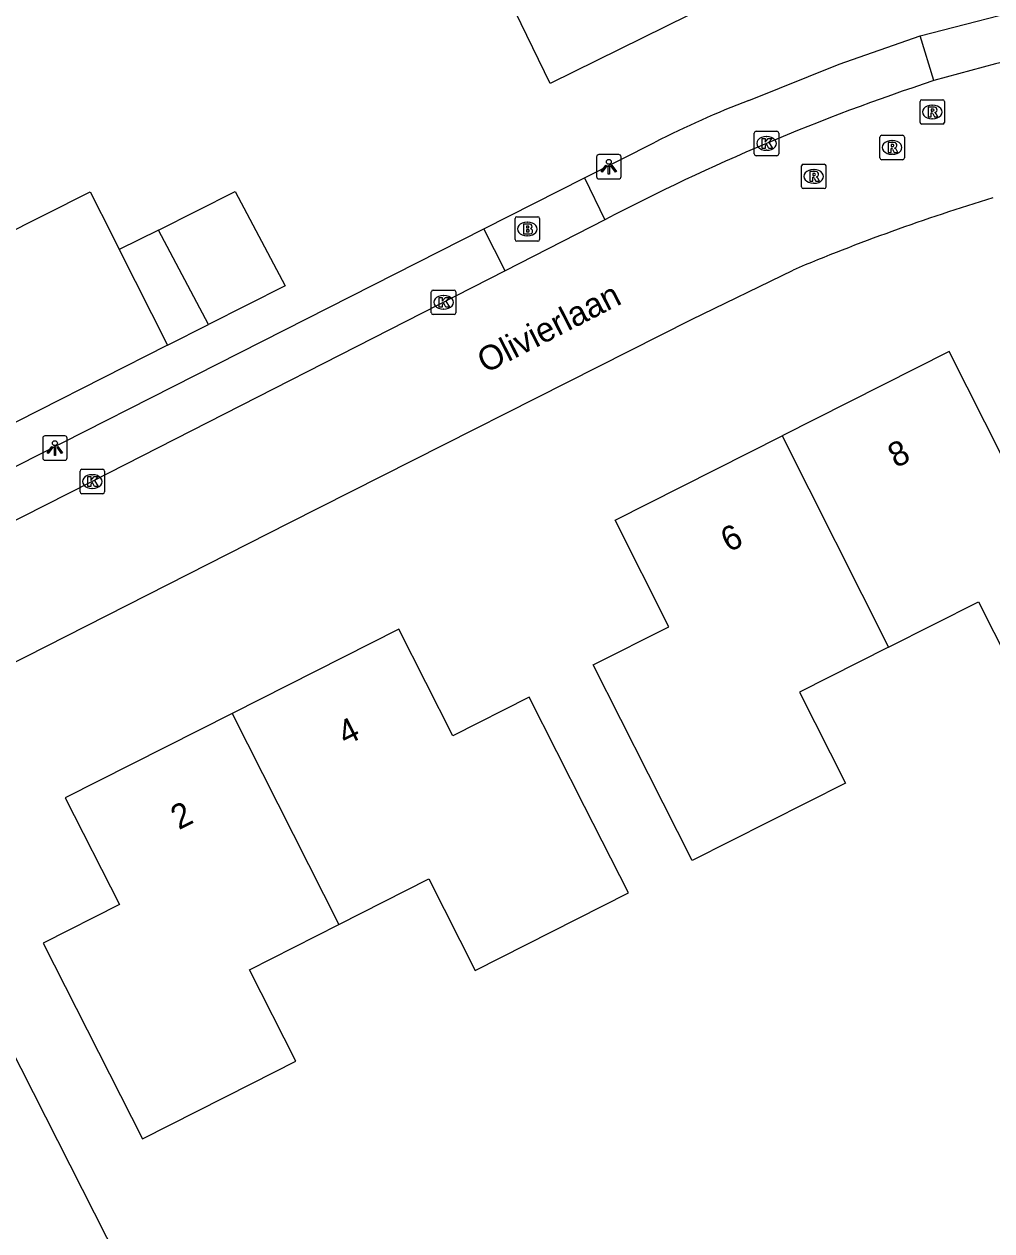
# Model space of a CAD drawing. Extents: x 162722 to 165099, y 384721 to 386283.
# Drawn here: x 164021.74 to 164061.27, y 385039.4 to 385088.69 of the extents above; entities that cross this region are included whole.
import ezdxf

# ---------------------------------------------------------------- set-up
doc = ezdxf.new("R2010")
doc.units = 0
for name, color, linetype in [('IMGEO_Brandkraan', 7, 'Continuous'), ('IMGEO_Kolk', 7, 'Continuous'), ('IMGEO_Lichtpunt', 7, 'Continuous'), ('IMGEO_Openbare_ruimte_label', 7, 'Continuous'), ('IMGEO_Pand', 7, 'Continuous'), ('IMGEO_Pand_nummerreeks', 7, 'Continuous'), ('IMGEO_Pand_overbouw', 7, 'Continuous'), ('IMGEO_Rijbaan_lokaal_open', 7, 'Continuous'), ('IMGEO_Rioolput', 7, 'Continuous'), ('IMGEO_Voetpad_open', 7, 'Continuous')]:
    doc.layers.add(name, color=color, linetype=linetype)

msp = doc.modelspace()

# ---------------------------------------------------------------- linework, layer by layer
at = {"layer": 'IMGEO_Brandkraan'}
for p, q in [((164041.793, 385079.895), (164041.793, 385080.747)), ((164041.868, 385080.821), (164042.72, 385080.821)), ((164042.281, 385080.601), (164042.306, 385080.601)), ((164042.794, 385080.747), (164042.794, 385079.895)), ((164042.304, 385080.041), (164042.279, 385080.041)), ((164042.72, 385079.821), (164041.868, 385079.821))]:
    msp.add_line(p, q, dxfattribs=at)
for points in [[(164041.793, 385079.895), (164041.793, 385080.747)], [(164041.868, 385080.821), (164042.72, 385080.821)], [(164042.141, 385080.521), (164042.141, 385080.121), (164042.354, 385080.121)], [(164042.372, 385080.521), (164042.141, 385080.521)], [(164042.32, 385080.44), (164042.266, 385080.44), (164042.266, 385080.364)], [(164042.266, 385080.364), (164042.319, 385080.364)], [(164042.794, 385080.747), (164042.794, 385079.895)], [(164042.328, 385080.288), (164042.266, 385080.288), (164042.266, 385080.207)], [(164042.266, 385080.207), (164042.328, 385080.207)], [(164042.72, 385079.821), (164041.868, 385079.821)]]:
    msp.add_lwpolyline(points, dxfattribs=at)
for centre, radius, start, end in [((164041.87, 385080.745), 0.0765, 91.552, 178.448), ((164041.87, 385080.745), 0.0765, 91.552, 178.448), ((164042.321, 385080.402), 0.0379, 267.8285, 90.9355), ((164042.376, 385080.376), 0.145, 59.4692, 91.5367), ((164042.401, 385080.423), 0.0922, 285.5137, 58.1501), ((164042.718, 385080.745), 0.0765, 1.552, 88.448), ((164042.718, 385080.745), 0.0765, 1.552, 88.448), ((164041.87, 385079.897), 0.0765, 181.552, 268.448), ((164041.87, 385079.897), 0.0765, 181.552, 268.448), ((164042.329, 385080.247), 0.0404, 269.8759, 90.5077), ((164042.36, 385080.372), 0.251, 268.6676, 293.5347), ((164042.406, 385080.231), 0.105, 301.3115, 78.989), ((164042.718, 385079.897), 0.0765, 271.552, 358.448), ((164042.718, 385079.897), 0.0765, 271.552, 358.448)]:
    msp.add_arc(centre, radius, start, end, dxfattribs=at)
for centre, major_axis, ratio, start_param, end_param in [((164042.28, 385080.321), (-0.387, 0.002), 0.722429, 4.712389, 7.853982), ((164042.305, 385080.321), (-0.39, 0.002), 0.717154, 1.570796, 4.712389)]:
    msp.add_ellipse(centre, major_axis=major_axis, ratio=ratio, start_param=start_param, end_param=end_param, dxfattribs=at)
at = {"layer": 'IMGEO_Kolk'}
for p, q in [((164051.637, 385084.315), (164052.489, 385084.315)), ((164051.562, 385083.389), (164051.562, 385084.241)), ((164052.05, 385084.095), (164052.075, 385084.095)), ((164052.563, 385084.241), (164052.563, 385083.389)), ((164052.489, 385083.315), (164051.637, 385083.315)), ((164052.073, 385083.535), (164052.048, 385083.535)), ((164038.373, 385076.899), (164038.373, 385077.751)), ((164038.448, 385077.825), (164039.3, 385077.825)), ((164038.861, 385077.605), (164038.886, 385077.605)), ((164039.374, 385077.751), (164039.374, 385076.899)), ((164038.884, 385077.045), (164038.859, 385077.045)), ((164039.3, 385076.825), (164038.448, 385076.825)), ((164024.1, 385070.505), (164024.952, 385070.505)), ((164024.025, 385069.579), (164024.025, 385070.431)), ((164024.513, 385070.285), (164024.538, 385070.285)), ((164025.026, 385070.431), (164025.026, 385069.579)), ((164024.952, 385069.505), (164024.1, 385069.505)), ((164024.536, 385069.725), (164024.511, 385069.725))]:
    msp.add_line(p, q, dxfattribs=at)
for points in [[(164051.637, 385084.315), (164052.489, 385084.315)], [(164051.562, 385083.389), (164051.562, 385084.241)], [(164051.883, 385084.015), (164052.006, 385084.015), (164052.006, 385083.864), (164052.136, 385084.015), (164052.3, 385084.015), (164052.154, 385083.864), (164052.307, 385083.615), (164052.155, 385083.615), (164052.07, 385083.779), (164052.006, 385083.712), (164052.006, 385083.615), (164051.883, 385083.615), (164051.883, 385084.015)], [(164052.563, 385084.241), (164052.563, 385083.389)], [(164052.489, 385083.315), (164051.637, 385083.315)], [(164038.373, 385076.899), (164038.373, 385077.751)], [(164038.448, 385077.825), (164039.3, 385077.825)], [(164038.694, 385077.525), (164038.817, 385077.525), (164038.817, 385077.374), (164038.947, 385077.525), (164039.111, 385077.525), (164038.965, 385077.374), (164039.118, 385077.125), (164038.966, 385077.125), (164038.881, 385077.289), (164038.817, 385077.222), (164038.817, 385077.125), (164038.694, 385077.125), (164038.694, 385077.525)], [(164039.374, 385077.751), (164039.374, 385076.899)], [(164039.3, 385076.825), (164038.448, 385076.825)], [(164024.1, 385070.505), (164024.952, 385070.505)], [(164024.025, 385069.579), (164024.025, 385070.431)], [(164024.346, 385070.205), (164024.469, 385070.205), (164024.469, 385070.054), (164024.599, 385070.205), (164024.763, 385070.205), (164024.617, 385070.054), (164024.77, 385069.805), (164024.618, 385069.805), (164024.533, 385069.969), (164024.469, 385069.902), (164024.469, 385069.805), (164024.346, 385069.805), (164024.346, 385070.205)], [(164025.026, 385070.431), (164025.026, 385069.579)], [(164024.952, 385069.505), (164024.1, 385069.505)]]:
    msp.add_lwpolyline(points, dxfattribs=at)
for centre, start, end in [((164051.639, 385084.239), 91.552, 178.448), ((164051.639, 385084.239), 91.552, 178.448), ((164052.487, 385084.239), 1.552, 88.448), ((164052.487, 385084.239), 1.552, 88.448), ((164051.639, 385083.391), 181.552, 268.448), ((164051.639, 385083.391), 181.552, 268.448), ((164052.487, 385083.391), 271.552, 358.448), ((164052.487, 385083.391), 271.552, 358.448), ((164038.45, 385077.749), 91.552, 178.448), ((164038.45, 385077.749), 91.552, 178.448), ((164039.298, 385077.749), 1.552, 88.448), ((164039.298, 385077.749), 1.552, 88.448), ((164038.45, 385076.901), 181.552, 268.448), ((164038.45, 385076.901), 181.552, 268.448), ((164039.298, 385076.901), 271.552, 358.448), ((164039.298, 385076.901), 271.552, 358.448), ((164024.102, 385070.429), 91.552, 178.448), ((164024.102, 385070.429), 91.552, 178.448), ((164024.95, 385070.429), 1.552, 88.448), ((164024.95, 385070.429), 1.552, 88.448), ((164024.102, 385069.581), 181.552, 268.448), ((164024.102, 385069.581), 181.552, 268.448), ((164024.95, 385069.581), 271.552, 358.448), ((164024.95, 385069.581), 271.552, 358.448)]:
    msp.add_arc(centre, 0.0765, start, end, dxfattribs=at)
for centre, major_axis, ratio, start_param, end_param in [((164052.049, 385083.815), (-0.387, 0.002), 0.722429, 4.712389, 7.853982), ((164052.074, 385083.815), (-0.39, 0.002), 0.717154, 1.570796, 4.712389), ((164038.86, 385077.325), (-0.387, 0.002), 0.722429, 4.712389, 7.853982), ((164038.885, 385077.325), (-0.39, 0.002), 0.717154, 1.570796, 4.712389), ((164024.512, 385070.005), (-0.387, 0.002), 0.722429, 4.712389, 7.853982), ((164024.537, 385070.005), (-0.39, 0.002), 0.717154, 1.570796, 4.712389)]:
    msp.add_ellipse(centre, major_axis=major_axis, ratio=ratio, start_param=start_param, end_param=end_param, dxfattribs=at)
at = {"layer": 'IMGEO_Lichtpunt'}
for p, q in [((164046.026, 385083.361), (164045.218, 385083.361)), ((164046.026, 385083.361), (164045.218, 385083.361)), ((164045.124, 385083.266), (164045.124, 385082.459)), ((164045.124, 385083.266), (164045.124, 385082.459)), ((164046.12, 385082.459), (164046.12, 385083.266)), ((164046.12, 385082.459), (164046.12, 385083.266)), ((164045.218, 385082.365), (164046.026, 385082.365)), ((164045.218, 385082.365), (164046.026, 385082.365)), ((164022.5, 385071.777), (164022.5, 385070.97)), ((164022.5, 385071.777), (164022.5, 385070.97)), ((164023.402, 385071.872), (164022.594, 385071.872)), ((164023.402, 385071.872), (164022.594, 385071.872)), ((164023.496, 385070.97), (164023.496, 385071.777)), ((164023.496, 385070.97), (164023.496, 385071.777)), ((164022.594, 385070.876), (164023.402, 385070.876)), ((164022.594, 385070.876), (164023.402, 385070.876))]:
    msp.add_line(p, q, dxfattribs=at)
for points in [[(164045.498, 385082.93), (164045.537, 385082.902), (164045.349, 385082.64), (164045.311, 385082.667), (164045.498, 385082.93)], [(164045.6, 385082.882), (164045.647, 385082.882), (164045.647, 385082.56), (164045.6, 385082.56), (164045.6, 385082.882)], [(164045.71, 385082.902), (164045.748, 385082.929), (164045.935, 385082.667), (164045.896, 385082.639), (164045.71, 385082.902)], [(164022.874, 385071.441), (164022.913, 385071.413), (164022.725, 385071.151), (164022.687, 385071.178), (164022.874, 385071.441)], [(164022.976, 385071.393), (164023.023, 385071.393), (164023.023, 385071.071), (164022.976, 385071.071), (164022.976, 385071.393)], [(164023.086, 385071.413), (164023.124, 385071.44), (164023.311, 385071.178), (164023.272, 385071.15), (164023.086, 385071.413)]]:
    msp.add_lwpolyline(points, dxfattribs=at)
for centre in [(164045.623, 385083.064), (164022.999, 385071.575)]:
    msp.add_circle(centre, 0.0994, dxfattribs=at)
for centre, start, end in [((164045.218, 385083.266), 90, 180), ((164045.218, 385083.266), 90, 180), ((164046.026, 385083.266), 0, 90), ((164046.026, 385083.266), 0, 90), ((164045.218, 385082.459), 180, 270), ((164045.218, 385082.459), 180, 270), ((164046.026, 385082.459), 270, 0), ((164046.026, 385082.459), 270, 360), ((164022.594, 385071.777), 90, 180), ((164022.594, 385071.777), 90, 180), ((164023.402, 385071.777), 0, 90), ((164023.402, 385071.777), 0, 90), ((164022.594, 385070.97), 180, 270), ((164022.594, 385070.97), 180, 270), ((164023.402, 385070.97), 270, 0), ((164023.402, 385070.97), 270, 360)]:
    msp.add_arc(centre, 0.0946, start, end, dxfattribs=at)
at = {"layer": 'IMGEO_Pand'}
for points in [[(164050.322, 385089.167), (164050.058, 385089.048), (164049.827, 385089.521), (164043.227, 385086.259), (164041.084, 385090.672), (164040.365, 385092.153), (164037.576, 385090.792), (164038.3, 385089.308), (164037.959, 385089.142), (164035.768, 385093.636), (164035.237, 385094.726), (164034.041, 385097.18), (164040.359, 385100.261), (164042.193, 385096.499), (164045.826, 385098.271)], [(164018.915, 385083.544), (164020.718, 385079.969), (164024.433, 385081.843), (164025.345, 385080.037), (164025.622, 385079.488), (164027.599, 385075.574), (164019.7, 385071.578), (164019.542, 385071.935), (164021.035, 385072.685), (164019.633, 385075.392), (164018.102, 385074.63), (164013.755, 385072.466), (164010.47, 385079.026), (164009.984, 385078.791), (164009.873, 385079.005)], [(164032.403, 385078.006), (164029.272, 385076.421), (164027.232, 385080.276), (164030.365, 385081.856), (164032.403, 385078.006)], [(164057.048, 385063.243), (164060.717, 385065.097), (164062.596, 385061.377), (164068.862, 385064.543), (164067.079, 385068.073), (164064.824, 385072.535), (164061.721, 385070.968), (164059.525, 385075.312), (164052.7, 385071.87)], [(164057.048, 385063.243), (164053.405, 385061.402), (164055.285, 385057.684), (164049.027, 385054.522), (164047.243, 385058.053), (164044.989, 385062.515), (164048.074, 385064.074), (164045.875, 385068.428), (164052.7, 385071.87)], [(164052.7, 385071.87), (164057.048, 385063.243)], [(164034.589, 385051.91), (164038.265, 385053.774), (164040.16, 385050.034), (164046.422, 385053.209), (164044.632, 385056.738), (164042.37, 385061.197), (164039.256, 385059.618), (164037.046, 385063.974), (164030.232, 385060.532)], [(164030.232, 385060.532), (164023.418, 385057.089), (164025.631, 385052.722), (164022.526, 385051.148), (164026.581, 385043.15), (164031.041, 385045.411), (164032.843, 385046.325), (164030.946, 385050.063), (164034.589, 385051.91)], [(164030.232, 385060.532), (164034.589, 385051.91)]]:
    msp.add_lwpolyline(points, dxfattribs=at)
at = {"layer": 'IMGEO_Pand_overbouw'}
msp.add_lwpolyline([(164025.622, 385079.488), (164027.599, 385075.574), (164029.272, 385076.421), (164027.232, 385080.276)], close=True, dxfattribs=at)
at = {"layer": 'IMGEO_Rijbaan_lokaal_open'}
for points in [[(164063.776, 385087.603), (164061.412, 385087.074), (164058.9, 385086.384)], [(164045.46, 385080.698), (164041.383, 385078.606)], [(164041.383, 385078.606), (164024.526, 385070.005), (164017.821, 385066.613)], [(164020.147, 385062.015), (164032.566, 385068.313), (164048.996, 385076.628), (164053.146, 385078.642)], [(164040.957, 385008.624), (164040.599, 385008.534), (164030.122, 385029.274), (164017.119, 385054.888)]]:
    msp.add_lwpolyline(points, dxfattribs=at)
for centre, radius, start, end in [((164086.981, 385001.281), 89.617, 108.26131, 117.60178), ((164085.418, 385002.08), 83.086, 106.87221, 112.85582)]:
    msp.add_arc(centre, radius, start, end, dxfattribs=at)
at = {"layer": 'IMGEO_Rioolput'}
for p, q in [((164058.332, 385084.676), (164058.332, 385085.528)), ((164058.407, 385085.602), (164059.259, 385085.602)), ((164058.82, 385085.382), (164058.845, 385085.382)), ((164059.333, 385085.528), (164059.333, 385084.676)), ((164058.843, 385084.822), (164058.818, 385084.822)), ((164059.259, 385084.602), (164058.407, 385084.602)), ((164056.693, 385083.226), (164056.693, 385084.078)), ((164056.768, 385084.152), (164057.62, 385084.152)), ((164057.181, 385083.932), (164057.206, 385083.932)), ((164057.694, 385084.078), (164057.694, 385083.226)), ((164057.204, 385083.372), (164057.179, 385083.372)), ((164053.491, 385082.044), (164053.491, 385082.896)), ((164053.566, 385082.97), (164054.418, 385082.97)), ((164054.492, 385082.896), (164054.492, 385082.044)), ((164057.62, 385083.152), (164056.768, 385083.152)), ((164053.979, 385082.75), (164054.004, 385082.75)), ((164054.418, 385081.97), (164053.566, 385081.97)), ((164054.002, 385082.19), (164053.977, 385082.19))]:
    msp.add_line(p, q, dxfattribs=at)
for points in [[(164058.332, 385084.676), (164058.332, 385085.528)], [(164058.407, 385085.602), (164059.259, 385085.602)], [(164058.921, 385085.3), (164058.669, 385085.302), (164058.669, 385084.902)], [(164059.333, 385085.528), (164059.333, 385084.676)], [(164058.669, 385084.902), (164058.793, 385084.902), (164058.793, 385085.064), (164058.804, 385085.064)], [(164058.847, 385085.221), (164058.793, 385085.221), (164058.793, 385085.14)], [(164058.793, 385085.14), (164058.845, 385085.14)], [(164058.851, 385085.035), (164058.922, 385084.902), (164059.062, 385084.902), (164058.997, 385085.028)], [(164059.259, 385084.602), (164058.407, 385084.602)], [(164056.693, 385083.226), (164056.693, 385084.078)], [(164056.768, 385084.152), (164057.62, 385084.152)], [(164057.282, 385083.85), (164057.03, 385083.852), (164057.03, 385083.452)], [(164057.694, 385084.078), (164057.694, 385083.226)], [(164057.03, 385083.452), (164057.154, 385083.452), (164057.154, 385083.614), (164057.165, 385083.614)], [(164057.208, 385083.771), (164057.154, 385083.771), (164057.154, 385083.69)], [(164057.154, 385083.69), (164057.206, 385083.69)], [(164057.212, 385083.585), (164057.283, 385083.452), (164057.423, 385083.452), (164057.358, 385083.578)], [(164053.491, 385082.044), (164053.491, 385082.896)], [(164053.566, 385082.97), (164054.418, 385082.97)], [(164054.492, 385082.896), (164054.492, 385082.044)], [(164057.62, 385083.152), (164056.768, 385083.152)], [(164054.08, 385082.668), (164053.828, 385082.67), (164053.828, 385082.27)], [(164053.828, 385082.27), (164053.952, 385082.27), (164053.952, 385082.432), (164053.963, 385082.432)], [(164054.006, 385082.589), (164053.952, 385082.589), (164053.952, 385082.508)], [(164053.952, 385082.508), (164054.004, 385082.508)], [(164054.01, 385082.403), (164054.081, 385082.27), (164054.221, 385082.27), (164054.156, 385082.396)], [(164054.418, 385081.97), (164053.566, 385081.97)]]:
    msp.add_lwpolyline(points, dxfattribs=at)
for centre, radius, start, end in [((164058.409, 385085.526), 0.0765, 91.552, 178.448), ((164058.409, 385085.526), 0.0765, 91.552, 178.448), ((164058.92, 385085.19), 0.109, 350.3612, 89.416), ((164059.257, 385085.526), 0.0765, 1.552, 88.448), ((164059.257, 385085.526), 0.0765, 1.552, 88.448), ((164058.803, 385085.011), 0.0533, 26.0293, 88.6989), ((164058.829, 385085.329), 0.19, 274.7715, 282.9687), ((164058.853, 385085.125), 0.0964, 77.0061, 93.1865), ((164058.867, 385085.182), 0.0378, 276.6634, 79.6772), ((164058.918, 385085.19), 0.112, 277.5842, 350.9817), ((164058.902, 385084.975), 0.108, 29.5134, 73.7905), ((164058.409, 385084.678), 0.0765, 181.552, 268.448), ((164058.409, 385084.678), 0.0765, 181.552, 268.448), ((164059.257, 385084.678), 0.0765, 271.552, 358.448), ((164059.257, 385084.678), 0.0765, 271.552, 358.448), ((164056.77, 385084.076), 0.0765, 91.552, 178.448), ((164056.77, 385084.076), 0.0765, 91.552, 178.448), ((164057.281, 385083.74), 0.109, 350.3612, 89.416), ((164057.618, 385084.076), 0.0765, 1.552, 88.448), ((164057.618, 385084.076), 0.0765, 1.552, 88.448), ((164057.164, 385083.561), 0.0533, 26.0293, 88.6989), ((164057.19, 385083.879), 0.19, 274.7715, 282.9687), ((164057.214, 385083.675), 0.0964, 77.0061, 93.1865), ((164057.228, 385083.732), 0.0378, 276.6634, 79.6772), ((164057.279, 385083.74), 0.112, 277.5842, 350.9817), ((164057.263, 385083.525), 0.108, 29.5134, 73.7905), ((164053.568, 385082.894), 0.0765, 91.552, 178.448), ((164053.568, 385082.894), 0.0765, 91.552, 178.448), ((164054.416, 385082.894), 0.0765, 1.552, 88.448), ((164054.416, 385082.894), 0.0765, 1.552, 88.448), ((164056.77, 385083.228), 0.0765, 181.552, 268.448), ((164056.77, 385083.228), 0.0765, 181.552, 268.448), ((164057.618, 385083.228), 0.0765, 271.552, 358.448), ((164057.618, 385083.228), 0.0765, 271.552, 358.448), ((164053.962, 385082.379), 0.0533, 26.0293, 88.6989), ((164053.988, 385082.697), 0.19, 274.7715, 282.9687), ((164054.012, 385082.493), 0.0964, 77.0061, 93.1865), ((164054.026, 385082.55), 0.0378, 276.6634, 79.6772), ((164054.079, 385082.558), 0.109, 350.3612, 89.416), ((164054.077, 385082.558), 0.112, 277.5842, 350.9817), ((164054.061, 385082.343), 0.108, 29.5134, 73.7905), ((164053.568, 385082.046), 0.0765, 181.552, 268.448), ((164053.568, 385082.046), 0.0765, 181.552, 268.448), ((164054.416, 385082.046), 0.0765, 271.552, 358.448), ((164054.416, 385082.046), 0.0765, 271.552, 358.448)]:
    msp.add_arc(centre, radius, start, end, dxfattribs=at)
for centre, major_axis, ratio, start_param, end_param in [((164058.819, 385085.102), (-0.387, 0.002), 0.722429, 4.712389, 7.853982), ((164058.844, 385085.102), (-0.39, 0.002), 0.717154, 1.570796, 4.712389), ((164057.18, 385083.652), (-0.387, 0.002), 0.722429, 4.712389, 7.853982), ((164057.205, 385083.652), (-0.39, 0.002), 0.717154, 1.570796, 4.712389), ((164053.978, 385082.47), (-0.387, 0.002), 0.722429, 4.712389, 7.853982), ((164054.003, 385082.47), (-0.39, 0.002), 0.717154, 1.570796, 4.712389)]:
    msp.add_ellipse(centre, major_axis=major_axis, ratio=ratio, start_param=start_param, end_param=end_param, dxfattribs=at)
at = {"layer": 'IMGEO_Voetpad_open'}
for points in [[(164058.338, 385088.212), (164063.411, 385089.513)], [(164051.336, 385085.574), (164055.03, 385087.061), (164058.338, 385088.212)], [(164058.9, 385086.384), (164058.338, 385088.212)], [(164044.63, 385082.408), (164047.515, 385083.871)], [(164040.517, 385080.323), (164044.63, 385082.408)], [(164044.63, 385082.408), (164045.46, 385080.698)], [(164010.614, 385065.161), (164040.517, 385080.323)], [(164041.383, 385078.606), (164040.517, 385080.323)]]:
    msp.add_lwpolyline(points, dxfattribs=at)
msp.add_arc((164066.201, 385047.084), 41.26, 111.1165, 116.9281, dxfattribs=at)

# ---------------------------------------------------------------- texts
at = {"layer": 'IMGEO_Openbare_ruimte_label'}
msp.add_text('Olivierlaan', height=1, rotation=27.1288, dxfattribs=at).set_placement((164040.583, 385074.41))
at = {"layer": 'IMGEO_Pand_nummerreeks'}
for s, rotation, p in [('8', 26.7628, (164057.347, 385070.541)), ('6', 26.7628, (164050.519, 385067.097)), ('4', 26.8034, (164034.873, 385059.201)), ('2', 26.8034, (164028.057, 385055.758))]:
    msp.add_text(s, height=1, rotation=rotation, dxfattribs=at).set_placement(p)

doc.saveas('drawing.dxf')
